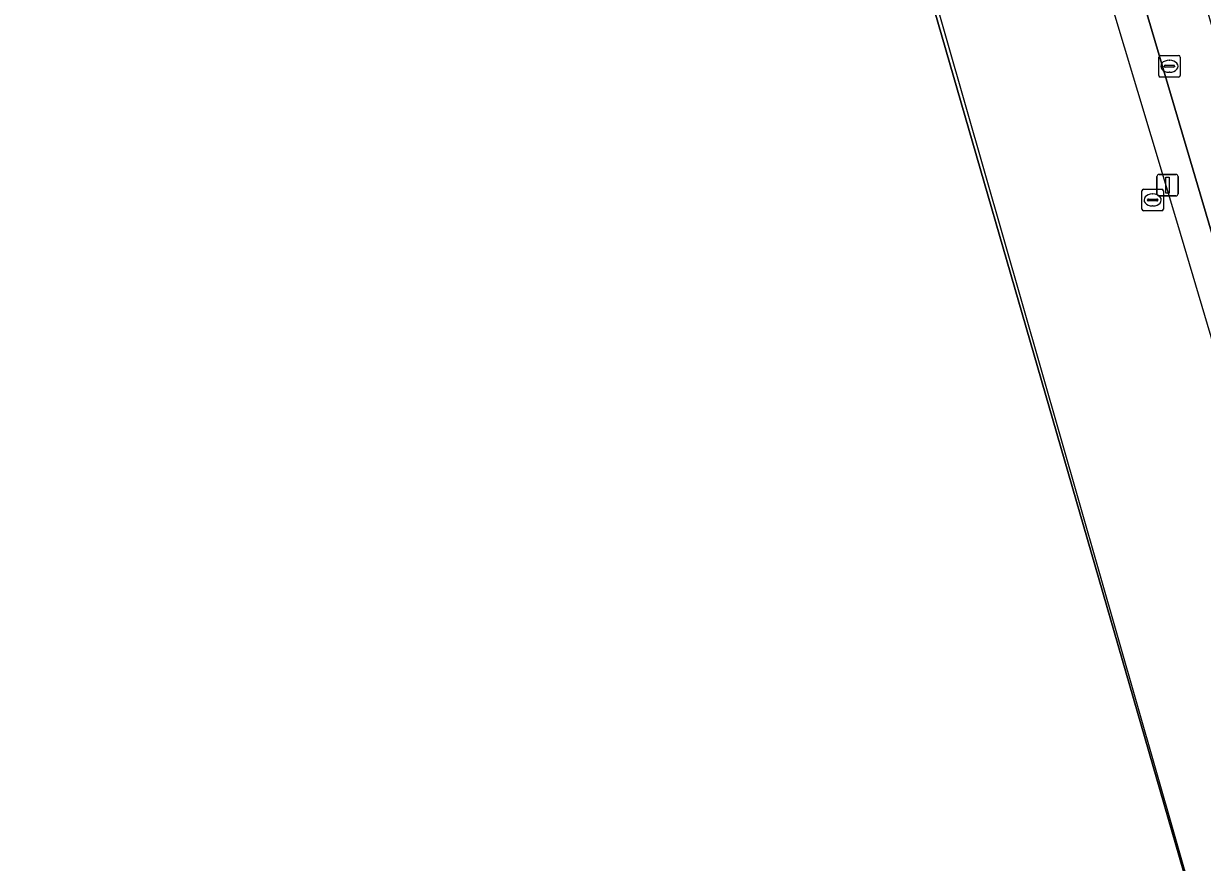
# Model space of a CAD drawing. Extents: x 160806 to 161707, y 383696 to 384148.
# Drawn here: x 161182 to 161236.8, y 383782 to 383821.1 of the extents above; entities that cross this region are included whole.
import ezdxf

# ---------------------------------------------------------------- set-up
doc = ezdxf.new("R2010")
doc.units = 0
for name, color, linetype in [('IMGEO_Fietspad_open', 7, 'Continuous'), ('IMGEO_Kolk', 7, 'Continuous'), ('IMGEO_Lichtmast', 7, 'Continuous'), ('IMGEO_Muur', 7, 'Continuous'), ('IMGEO_Pand', 7, 'Continuous'), ('IMGEO_Pand_overbouw', 7, 'Continuous'), ('IMGEO_Voetpad_open', 7, 'Continuous')]:
    doc.layers.add(name, color=color, linetype=linetype)

msp = doc.modelspace()

# ---------------------------------------------------------------- linework, layer by layer
at = {"layer": 'IMGEO_Fietspad_open'}
msp.add_lwpolyline([(161260.786, 383742.458), (161263.932, 383743.92), (161263.352, 383745.857), (161263.192, 383746.41), (161263.05, 383746.885), (161262.122, 383750), (161258.147, 383763.342), (161250.185, 383777.467), (161232.095, 383838.372), (161229.496, 383837.567), (161229.906, 383836.178), (161247.443, 383776.827), (161248.186, 383775.265), (161252.611, 383767.434)], dxfattribs=at)
at = {"layer": 'IMGEO_Kolk'}
for p, q in [((161234.785, 383818.646), (161234.785, 383819.498)), ((161234.86, 383819.572), (161235.712, 383819.572)), ((161235.786, 383819.498), (161235.786, 383818.646)), ((161235.044, 383819.066), (161235.044, 383819.078)), ((161235.482, 383819.029), (161235.084, 383819.029)), ((161235.087, 383819.115), (161235.485, 383819.115)), ((161235.273, 383819.352), (161235.298, 383819.352)), ((161235.528, 383819.078), (161235.528, 383819.066)), ((161235.712, 383818.572), (161234.86, 383818.572)), ((161235.296, 383818.792), (161235.271, 383818.792)), ((161234.003, 383812.424), (161234.003, 383813.276)), ((161234.078, 383813.35), (161234.93, 383813.35)), ((161234.262, 383812.844), (161234.262, 383812.856)), ((161234.305, 383812.893), (161234.703, 383812.893)), ((161234.491, 383813.13), (161234.516, 383813.13)), ((161234.746, 383812.856), (161234.746, 383812.844)), ((161235.004, 383813.276), (161235.004, 383812.424)), ((161234.93, 383812.35), (161234.078, 383812.35)), ((161234.7, 383812.807), (161234.302, 383812.807)), ((161234.514, 383812.57), (161234.489, 383812.57))]:
    msp.add_line(p, q, dxfattribs=at)
for points in [[(161234.785, 383818.646), (161234.785, 383819.498)], [(161234.86, 383819.572), (161235.712, 383819.572)], [(161235.786, 383819.498), (161235.786, 383818.646)], [(161235.712, 383818.572), (161234.86, 383818.572)], [(161234.003, 383812.424), (161234.003, 383813.276)], [(161234.078, 383813.35), (161234.93, 383813.35)], [(161235.004, 383813.276), (161235.004, 383812.424)], [(161234.93, 383812.35), (161234.078, 383812.35)]]:
    msp.add_lwpolyline(points, dxfattribs=at)
for centre, radius, start, end in [((161234.862, 383819.496), 0.0765, 91.552, 178.448), ((161234.862, 383819.496), 0.0765, 91.552, 178.448), ((161235.71, 383819.496), 0.0765, 1.552, 88.448), ((161235.71, 383819.496), 0.0765, 1.552, 88.448), ((161235.084, 383819.075), 0.0403, 85.8775, 175.7526), ((161235.081, 383819.065), 0.0366, 178.938, 274.7102), ((161235.485, 383819.072), 0.043, 264.8664, 352.4533), ((161235.489, 383819.077), 0.0386, 1.7309, 96.639), ((161234.862, 383818.648), 0.0765, 181.552, 268.448), ((161234.862, 383818.648), 0.0765, 181.552, 268.448), ((161235.71, 383818.648), 0.0765, 271.552, 358.448), ((161235.71, 383818.648), 0.0765, 271.552, 358.448), ((161234.08, 383813.274), 0.0765, 91.552, 178.448), ((161234.08, 383813.274), 0.0765, 91.552, 178.448), ((161234.302, 383812.853), 0.0403, 85.8775, 175.7526), ((161234.299, 383812.843), 0.0366, 178.938, 274.7102), ((161234.703, 383812.85), 0.043, 264.8664, 352.4533), ((161234.707, 383812.855), 0.0386, 1.7309, 96.639), ((161234.928, 383813.274), 0.0765, 1.552, 88.448), ((161234.928, 383813.274), 0.0765, 1.552, 88.448), ((161234.08, 383812.426), 0.0765, 181.552, 268.448), ((161234.08, 383812.426), 0.0765, 181.552, 268.448), ((161234.928, 383812.426), 0.0765, 271.552, 358.448), ((161234.928, 383812.426), 0.0765, 271.552, 358.448)]:
    msp.add_arc(centre, radius, start, end, dxfattribs=at)
for centre, major_axis, ratio, start_param, end_param in [((161235.272, 383819.072), (-0.387, 0.002), 0.722429, 4.712389, 7.853982), ((161235.297, 383819.072), (-0.39, 0.002), 0.717154, 1.570796, 4.712389), ((161234.49, 383812.85), (-0.387, 0.002), 0.722429, 4.712389, 7.853982), ((161234.515, 383812.85), (-0.39, 0.002), 0.717154, 1.570796, 4.712389)]:
    msp.add_ellipse(centre, major_axis=major_axis, ratio=ratio, start_param=start_param, end_param=end_param, dxfattribs=at)
at = {"layer": 'IMGEO_Lichtmast'}
for p, q in [((161234.699, 383813.138), (161234.699, 383813.938)), ((161234.699, 383813.938), (161234.699, 383813.138)), ((161234.799, 383814.038), (161235.589, 383814.038)), ((161235.589, 383814.038), (161234.799, 383814.038)), ((161235.689, 383813.938), (161235.689, 383813.138)), ((161235.689, 383813.138), (161235.689, 383813.938)), ((161235.589, 383813.038), (161234.799, 383813.038)), ((161234.799, 383813.038), (161235.589, 383813.038))]:
    msp.add_line(p, q, dxfattribs=at)
msp.add_lwpolyline([(161235.119, 383813.913), (161235.269, 383813.913), (161235.269, 383813.163), (161235.119, 383813.163), (161235.119, 383813.913)], dxfattribs=at)
for centre, start, end in [((161234.799, 383813.938), 90, 180), ((161234.799, 383813.938), 90, 180), ((161235.589, 383813.938), 0, 90), ((161235.589, 383813.938), 360, 90), ((161234.799, 383813.138), 180, 270), ((161234.799, 383813.138), 180, 270), ((161235.589, 383813.138), 270, 0), ((161235.589, 383813.138), 270, 0)]:
    msp.add_arc(centre, 0.1, start, end, dxfattribs=at)
at = {"layer": 'IMGEO_Muur'}
msp.add_lwpolyline([(161228.446, 383835.728), (161228.783, 383834.579), (161235.658, 383811.717), (161242.485, 383788.73)], dxfattribs=at)
at = {"layer": 'IMGEO_Pand'}
msp.add_lwpolyline([(161173.066, 383762.677), (161171.77, 383762.265), (161172.335, 383760.149), (161173.08, 383760.356), (161176.084, 383750), (161179.163, 383739.382), (161178.467, 383739.155), (161178.645, 383738.55), (161182.409, 383739.64), (161183.813, 383734.789), (161191.93, 383737.142), (161236.286, 383750), (161240.864, 383751.327), (161239.522, 383755.972), (161243.065, 383757.002), (161221.311, 383832.189)], dxfattribs=at)
at = {"layer": 'IMGEO_Pand_overbouw'}
msp.add_lwpolyline([(161244.397, 383752.352), (161218.72, 383841.978), (161097.833, 383806.973), (161123.797, 383717.365)], close=True, dxfattribs=at)
at = {"layer": 'IMGEO_Voetpad_open'}
msp.add_lwpolyline([(161229.906, 383836.178), (161228.446, 383835.728), (161228.783, 383834.579), (161221.311, 383832.189), (161243.065, 383757.002), (161239.522, 383755.972), (161240.864, 383751.327), (161236.286, 383750), (161191.93, 383737.142), (161183.813, 383734.789), (161180.174, 383733.799), (161180.701, 383732.163), (161183.823, 383722.462), (161184.529, 383720.269), (161185.806, 383720.507), (161185.94, 383720.532), (161192.037, 383722.084), (161228.633, 383732.395), (161240.638, 383736.519), (161256.653, 383743.919), (161257.809, 383744.453), (161247.443, 383776.827)], close=True, dxfattribs=at)

doc.saveas('drawing.dxf')
